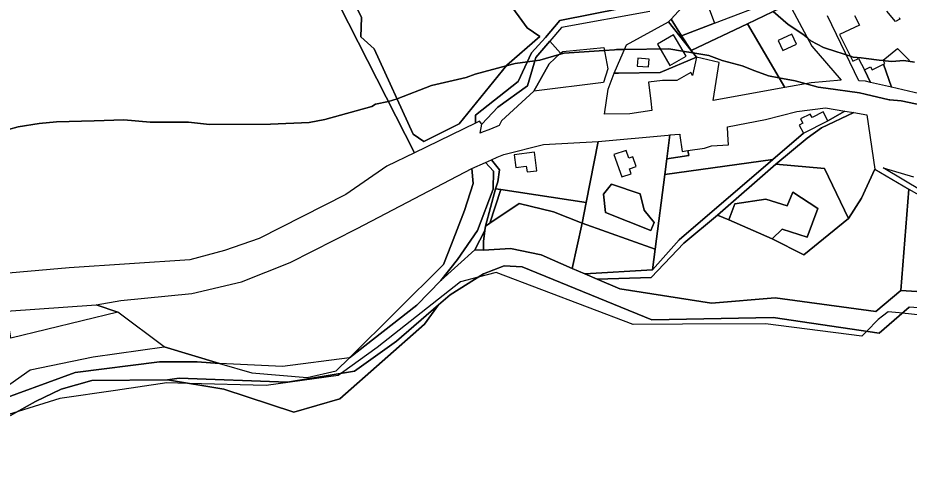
# Model space of a CAD drawing. Extents: x -477304 to -465429, y -1159113 to -1149210.
# Drawn here: x -468468.9 to -468036, y -1153042.1 to -1152826.2 of the extents above; entities that cross this region are included whole.
import ezdxf

# ---------------------------------------------------------------- set-up
doc = ezdxf.new("R2010")
doc.units = 0
for name, color, linetype in [('BPEJ_s', 7, 'Continuous'), ('orna_s', 7, 'Continuous'), ('PUPFL_s', 7, 'Continuous'), ('trav_porost_s', 7, 'Continuous'), ('voda_s', 7, 'Continuous'), ('zahrada_s', 7, 'Continuous')]:
    doc.layers.add(name, color=color, linetype=linetype)

msp = doc.modelspace()

# ---------------------------------------------------------------- linework, layer by layer
at = {"layer": 'BPEJ_s'}
for points in [[(-468102.09, -1152823.18), (-468094.77, -1152829.41), (-468087.59, -1152834.24), (-468085.28, -1152836.17), (-468083.74, -1152837.47), (-468077.59, -1152840.65), (-468071.14, -1152842.74), (-468069.11, -1152843.39), (-468066.6, -1152844.2), (-468064.57, -1152844.86), (-468063.17, -1152845.31), (-468059.32, -1152845.75), (-468056.82, -1152846.04), (-468050.51, -1152846.75), (-468048.51, -1152846.98), (-468047.73, -1152847.07), (-468044.51, -1152847.44), (-468038.57, -1152847.01), (-468033.48, -1152847.86)], [(-468033.48, -1152847.86), (-468038.57, -1152847.01), (-468044.51, -1152847.44), (-468047.73, -1152847.07), (-468048.51, -1152846.98), (-468050.51, -1152846.75), (-468056.82, -1152846.04), (-468059.32, -1152845.75), (-468063.17, -1152845.31), (-468064.57, -1152844.86), (-468066.6, -1152844.2), (-468069.11, -1152843.39), (-468071.14, -1152842.74), (-468077.59, -1152840.65), (-468083.74, -1152837.47), (-468085.28, -1152836.17), (-468087.59, -1152834.24), (-468094.77, -1152829.41), (-468102.09, -1152823.18)], [(-468022.87, -1152870.13), (-468039.84, -1152866.52), (-468045.48, -1152866.12), (-468045.78, -1152866.1), (-468057.42, -1152863.36), (-468060.2, -1152862.71), (-468076.48, -1152860.46), (-468080.14, -1152859.95), (-468086.05, -1152858.28), (-468091.38, -1152856.77), (-468099.25, -1152855.35), (-468104.32, -1152854.43), (-468110.9, -1152851.91), (-468117.04, -1152849.56), (-468126.8, -1152847.01), (-468133.37, -1152844.47), (-468141.02, -1152843.21), (-468146.14, -1152842.36), (-468152.67, -1152841.28), (-468174.26, -1152841.64), (-468177.39, -1152841.7), (-468178.12, -1152841.71), (-468179.19, -1152841.78), (-468184.07, -1152842.11), (-468203.58, -1152843.41), (-468206.03, -1152844.11), (-468215.45, -1152846.8), (-468217.82, -1152847.14), (-468221.41, -1152847.65), (-468227.33, -1152848.5), (-468231.66, -1152849.63), (-468246.84, -1152853.59), (-468251.08, -1152855.28), (-468268.05, -1152859.1), (-468284.72, -1152865.54), (-468286.72, -1152866.31), (-468288.94, -1152866.81)], [(-468288.94, -1152866.81), (-468286.72, -1152866.31), (-468284.72, -1152865.54), (-468268.05, -1152859.1), (-468251.08, -1152855.28), (-468246.84, -1152853.59), (-468231.66, -1152849.63), (-468227.33, -1152848.5), (-468221.41, -1152847.65), (-468217.82, -1152847.14), (-468215.45, -1152846.8), (-468206.03, -1152844.11), (-468203.58, -1152843.41), (-468184.07, -1152842.11), (-468179.19, -1152841.78), (-468178.12, -1152841.71), (-468177.39, -1152841.7), (-468174.26, -1152841.64), (-468152.67, -1152841.28), (-468146.14, -1152842.36), (-468141.02, -1152843.21), (-468133.37, -1152844.47), (-468126.8, -1152847.01), (-468117.04, -1152849.56), (-468110.9, -1152851.91), (-468104.32, -1152854.43), (-468099.25, -1152855.35), (-468091.38, -1152856.77), (-468086.05, -1152858.28), (-468080.14, -1152859.95), (-468076.48, -1152860.46), (-468060.2, -1152862.71), (-468057.42, -1152863.36), (-468045.78, -1152866.1), (-468045.48, -1152866.12), (-468039.84, -1152866.52), (-468022.87, -1152870.13)], [(-468288.94, -1152866.81), (-468295.2, -1152868.22), (-468296.9, -1152869.28), (-468319.8, -1152875.64), (-468327.44, -1152877.13), (-468346.1, -1152877.9), (-468375.8, -1152877.98), (-468385.98, -1152876.92), (-468404.64, -1152876.92), (-468417.37, -1152875.86), (-468431.82, -1152876.23), (-468450.03, -1152876.7), (-468458.51, -1152877.55), (-468468.69, -1152879.25), (-468473.41, -1152880.56)], [(-468473.41, -1152880.56), (-468468.69, -1152879.25), (-468458.51, -1152877.55), (-468450.03, -1152876.7), (-468431.82, -1152876.23), (-468417.37, -1152875.86), (-468404.64, -1152876.92), (-468385.98, -1152876.92), (-468375.8, -1152877.98), (-468346.1, -1152877.9), (-468327.44, -1152877.13), (-468319.8, -1152875.64), (-468296.9, -1152869.28), (-468295.2, -1152868.22), (-468288.94, -1152866.81)], [(-468003.36, -1152973.63), (-468039.36, -1152969.71), (-468040.95, -1152969.54), (-468046.2, -1152968.97), (-468049.01, -1152971.16), (-468051.08, -1152972.78), (-468056.69, -1152978.54), (-468058.93, -1152980.84), (-468105.8, -1152974.9), (-468146.04, -1152975.04), (-468170.07, -1152975.12), (-468236.51, -1152949.91), (-468240.96, -1152951.1), (-468245.28, -1152952.25), (-468253.84, -1152954.54), (-468294.35, -1152986.36), (-468311.73, -1152998.91), (-468313.24, -1153000), (-468348.23, -1153004.81), (-468386.01, -1153003.82), (-468396.58, -1153003.54), (-468421.38, -1153007.18), (-468448.55, -1153011.17), (-468468.76, -1153017.39), (-468487.15, -1153023.05)], [(-468003.36, -1152973.63), (-468039.36, -1152969.71), (-468040.95, -1152969.54), (-468046.2, -1152968.97), (-468049.01, -1152971.16), (-468051.08, -1152972.78), (-468056.69, -1152978.54), (-468058.93, -1152980.84), (-468105.8, -1152974.9), (-468146.04, -1152975.04), (-468170.07, -1152975.12), (-468236.51, -1152949.91), (-468240.96, -1152951.1), (-468245.28, -1152952.25), (-468253.84, -1152954.54), (-468294.35, -1152986.36), (-468311.73, -1152998.91), (-468313.24, -1153000), (-468348.23, -1153004.81), (-468386.01, -1153003.82), (-468396.58, -1153003.54), (-468421.38, -1153007.18), (-468448.55, -1153011.17), (-468468.76, -1153017.39), (-468487.15, -1153023.05)]]:
    msp.add_lwpolyline(points, dxfattribs=at)
at = {"layer": 'orna_s'}
for points in [[(-468040.89, -1152826.13), (-468040.48, -1152826.94), (-468042.64, -1152828.02), (-468046.86, -1152822.99)], [(-468062.56, -1152825.08), (-468060.13, -1152829.8), (-468069.81, -1152834.39), (-468063.32, -1152847.37), (-468060.6, -1152845.96), (-468057.72, -1152851.55), (-468054.75, -1152857.58), (-468057.25, -1152857), (-468060.54, -1152856.85), (-468075.66, -1152825.31)], [(-468017.11, -1152866.39), (-468044.6, -1152859.96), (-468048.52, -1152848.78), (-468047.79, -1152848.41), (-468048.59, -1152846.83), (-468041.76, -1152841.17), (-468035.78, -1152847.02)]]:
    msp.add_lwpolyline(points, dxfattribs=at)
for points in [[(-468204.26, -1152842.55), (-468184.35, -1152840.61), (-468182.42, -1152851.01), (-468184.49, -1152857.73), (-468218.37, -1152861.83), (-468210.87, -1152848.6), (-468205.27, -1152843.4)], [(-468102.23, -1152895.08), (-468147.64, -1152934.01), (-468160.6, -1152948.61), (-468159.43, -1152938.63), (-468154.6, -1152902.29)], [(-468397.86, -1152986.1), (-468420.36, -1152969.24), (-468430.77, -1152965.71), (-468418.88, -1152963.52), (-468384.42, -1152960.12), (-468360.33, -1152954.46), (-468336.58, -1152945.07), (-468304.04, -1152928.53), (-468248.43, -1152899.36), (-468247.72, -1152906.7), (-468251.91, -1152919.75), (-468258.26, -1152936.1), (-468262.1, -1152945.98), (-468307.88, -1152991.31), (-468340.3, -1152995.52), (-468371, -1152994.06)], [(-468199.7, -1152947.94), (-468194.81, -1152925.94), (-468159.43, -1152938.63), (-468160.6, -1152948.61), (-468193.54, -1152950.59)]]:
    msp.add_lwpolyline(points, close=True, dxfattribs=at)
at = {"layer": 'PUPFL_s'}
msp.add_lwpolyline([(-468059.1, -1152913.76), (-468065.49, -1152923.76), (-468077.2, -1152899.42), (-468100.79, -1152897.33), (-468085.58, -1152884.65), (-468078.65, -1152879.71), (-468062.93, -1152872.3), (-468056.57, -1152873.37), (-468052.64, -1152899.8)], close=True, dxfattribs=at)
for points in [[(-468029.4, -1152910.65), (-468048.72, -1152899.07), (-468033.89, -1152903.52)], [(-467985.78, -1152962.1), (-468040, -1152958.65), (-468036.16, -1152909.44), (-468031.37, -1152912.24)], [(-468472.37, -1153019.43), (-468460.36, -1153012.65), (-468447.89, -1153006.68), (-468432.95, -1153002.36), (-468396.22, -1153002.12), (-468368.76, -1153006.68), (-468334.81, -1153017.7), (-468312.58, -1153011.36), (-468271.45, -1152975.07), (-468264.55, -1152965.65), (-468258.95, -1152960.78), (-468242.66, -1152950.62), (-468232.69, -1152946.67), (-468224, -1152947.17), (-468160.95, -1152972.98), (-468102.11, -1152971.81), (-468050.57, -1152979.45), (-468035.97, -1152966.76)]]:
    msp.add_lwpolyline(points, dxfattribs=at)
at = {"layer": 'trav_porost_s'}
for points in [[(-468496.91, -1152776.51), (-468459.77, -1152791.9), (-468450.8, -1152796.12), (-468445.38, -1152796.63), (-468432.17, -1152803.35), (-468386.8, -1152818.44), (-468385.28, -1152812.52), (-468376.62, -1152805.15), (-468354.78, -1152799.81), (-468336.95, -1152797.28), (-468327.26, -1152791.65), (-468317.43, -1152810.93), (-468276.2, -1152891.8), (-468289.61, -1152898.35), (-468309.59, -1152912.08), (-468351.71, -1152933.37), (-468368.47, -1152939.28), (-468385.4, -1152943.77), (-468443.98, -1152947.69), (-468482.73, -1152951.08)], [(-468160.73, -1152818.7), (-468205.66, -1152827.51), (-468212.56, -1152835.78), (-468219.35, -1152843.27), (-468225.89, -1152857.18), (-468246.65, -1152873.54), (-468246.63, -1152877.36), (-468276.2, -1152891.8), (-468317.43, -1152810.93)]]:
    msp.add_lwpolyline(points, dxfattribs=at)
for points in [[(-468254.54, -1152877.75), (-468271.73, -1152886.24), (-468276.89, -1152882.77), (-468295.76, -1152841.27), (-468302.37, -1152835.5), (-468301.97, -1152826.16), (-468306, -1152817.44), (-468291.44, -1152811.11), (-468264.74, -1152804.83), (-468253.25, -1152812.29), (-468245.72, -1152811.02), (-468237.7, -1152818.01), (-468231.02, -1152817.98), (-468221.49, -1152831.08), (-468215.41, -1152835.36), (-468231.34, -1152849.23)], [(-468291.44, -1152811.11), (-468306, -1152817.44), (-468301.97, -1152826.16), (-468302.37, -1152835.5), (-468295.76, -1152841.27), (-468276.89, -1152882.77), (-468271.73, -1152886.24), (-468254.54, -1152877.75), (-468231.34, -1152849.23), (-468215.41, -1152835.36), (-468221.49, -1152831.08), (-468231.02, -1152817.98), (-468237.7, -1152818.01), (-468245.72, -1152811.02), (-468253.25, -1152812.29), (-468264.74, -1152804.83)], [(-468151.67, -1152826.89), (-468142.79, -1152817.18), (-468142.26, -1152810.99), (-468137.71, -1152809.57), (-468130.52, -1152828.85), (-468146.51, -1152834.92)], [(-468141.87, -1152842.15), (-468146.51, -1152834.92), (-468130.52, -1152828.85), (-468101.52, -1152817.83), (-468096.28, -1152815.84), (-468094.31, -1152819.46), (-468114.48, -1152829.09)], [(-468096.47, -1152860.14), (-468114.48, -1152829.09), (-468094.31, -1152819.46), (-468083.24, -1152839.96), (-468069.07, -1152856.46), (-468083.67, -1152857.85)], [(-468152.89, -1152828.22), (-468151.67, -1152826.89), (-468146.51, -1152834.92), (-468147.32, -1152835.23)], [(-468139.24, -1152845.41), (-468157.02, -1152852.75), (-468177.13, -1152853.05), (-468179.28, -1152853.08), (-468173.27, -1152839.39), (-468152.89, -1152828.22), (-468147.32, -1152835.23), (-468141.87, -1152842.15)], [(-468114.48, -1152829.09), (-468096.47, -1152860.14), (-468131.16, -1152866.33), (-468128.23, -1152847.95), (-468139.24, -1152845.41), (-468141.87, -1152842.15)], [(-468144.31, -1152844.9), (-468145.81, -1152842.42), (-468148.97, -1152836.96), (-468150.42, -1152834.47), (-468158.26, -1152839.02), (-468152.19, -1152849.46)], [(-468146.51, -1152834.92), (-468141.87, -1152842.15), (-468147.32, -1152835.23)], [(-468097.3, -1152842.09), (-468090.69, -1152838.97), (-468092.96, -1152834.16), (-468099.56, -1152837.28)], [(-468221.42, -1152859.21), (-468217.33, -1152845.51), (-468210.56, -1152837.59), (-468205.27, -1152843.4), (-468210.87, -1152848.6), (-468218.37, -1152861.83), (-468234.02, -1152876.2), (-468235.1, -1152878.54), (-468239.34, -1152880.27), (-468243.7, -1152882.01), (-468244.34, -1152882.27), (-468243.51, -1152877.87), (-468235.83, -1152869.68)], [(-468157.02, -1152852.75), (-468139.24, -1152845.41), (-468141.16, -1152854.23), (-468141.98, -1152852.81), (-468148.87, -1152856.75), (-468155.77, -1152856.65), (-468162.62, -1152857.47), (-468161.52, -1152866.67), (-468160.97, -1152871.24), (-468171.65, -1152872.87), (-468183.92, -1152873.11), (-468182.19, -1152860.95), (-468179.28, -1152853.08), (-468177.13, -1152853.05)], [(-468162.62, -1152850.1), (-468162.3, -1152846.3), (-468167.84, -1152845.87), (-468168.16, -1152849.65)], [(-468057.72, -1152851.55), (-468054.75, -1152850.04), (-468053.96, -1152851.56), (-468048.52, -1152848.78), (-468044.6, -1152859.96), (-468054.75, -1152857.58)], [(-468036.16, -1152909.44), (-468040, -1152958.65), (-468052.13, -1152968.94), (-468101.06, -1152962.23), (-468131.94, -1152964.88), (-468176.49, -1152957.92), (-468187.61, -1152953.14), (-468161.36, -1152952.4), (-468145.39, -1152935.75), (-468129.04, -1152922.1), (-468123.65, -1152924.42), (-468102.56, -1152933.51), (-468087.19, -1152941.35), (-468065.49, -1152923.76), (-468059.1, -1152913.76), (-468052.64, -1152899.8)], [(-468129.04, -1152922.1), (-468100.79, -1152897.33), (-468077.2, -1152899.42), (-468065.49, -1152923.76), (-468087.19, -1152941.35), (-468102.56, -1152933.51), (-468097.76, -1152928.89), (-468085.56, -1152932.79), (-468080.31, -1152918.89), (-468092.58, -1152910.91), (-468095.29, -1152917.59), (-468105.56, -1152914.27), (-468120.65, -1152916.61), (-468123.65, -1152924.42)], [(-468236.83, -1152909.25), (-468234.26, -1152909.64), (-468239.7, -1152926.02), (-468241.71, -1152927.36)], [(-468208.82, -1152920.5), (-468225.37, -1152916.46), (-468239.7, -1152926.02), (-468234.26, -1152909.64), (-468192.86, -1152915.91), (-468194.81, -1152925.94)], [(-468159.86, -1152925.73), (-468161.45, -1152929.49), (-468183.47, -1152920.82), (-468184.41, -1152911.86), (-468180.65, -1152907.1), (-468166.65, -1152911.65), (-468164.7, -1152919.74)], [(-468085.56, -1152932.79), (-468097.76, -1152928.89), (-468102.56, -1152933.51), (-468123.65, -1152924.42), (-468120.65, -1152916.61), (-468105.56, -1152914.27), (-468095.29, -1152917.59), (-468092.58, -1152910.91), (-468080.31, -1152918.89)], [(-468239.7, -1152926.02), (-468225.37, -1152916.46), (-468208.82, -1152920.5), (-468194.81, -1152925.94), (-468199.7, -1152947.94), (-468214.79, -1152941.32), (-468229.62, -1152938.21), (-468242.71, -1152939.15), (-468242.71, -1152934.82), (-468242.01, -1152929.58), (-468241.71, -1152927.36)], [(-468420.36, -1152969.24), (-468472.2, -1152981.77), (-468474.45, -1152968.64), (-468430.77, -1152965.71)]]:
    msp.add_lwpolyline(points, close=True, dxfattribs=at)
at = {"layer": 'voda_s'}
for points in [[(-468161.89, -1152823.19), (-468204.86, -1152830.94), (-468210.56, -1152837.59), (-468217.33, -1152845.51), (-468221.42, -1152859.21), (-468235.83, -1152869.68), (-468243.51, -1152877.87), (-468244.69, -1152876.41), (-468246.63, -1152877.36), (-468246.65, -1152873.54), (-468225.89, -1152857.18), (-468219.35, -1152843.27), (-468212.56, -1152835.78), (-468205.66, -1152827.51), (-468160.73, -1152818.7)], [(-468482.85, -1153013.73), (-468440.99, -1152998.51), (-468400.05, -1152993.26), (-468381.71, -1152993.32), (-468371, -1152994.06), (-468355.27, -1152998.72), (-468328.44, -1153000.98), (-468314.32, -1152997.68), (-468307.88, -1152991.31), (-468275.04, -1152965.81), (-468263.41, -1152953.77), (-468246.95, -1152938.88), (-468242.71, -1152939.15), (-468229.62, -1152938.21), (-468214.79, -1152941.32), (-468199.7, -1152947.94), (-468193.54, -1152950.59), (-468187.61, -1152953.14), (-468176.49, -1152957.92), (-468131.94, -1152964.88), (-468101.06, -1152962.23), (-468052.13, -1152968.94), (-468040, -1152958.65), (-467985.78, -1152962.1)], [(-467963.68, -1152999.1), (-467970.82, -1152996.08), (-467977.29, -1152990.41), (-467992.04, -1152970.08), (-468035.97, -1152966.76), (-468050.57, -1152979.45), (-468102.11, -1152971.81), (-468160.95, -1152972.98), (-468224, -1152947.17), (-468232.69, -1152946.67), (-468242.66, -1152950.62), (-468258.95, -1152960.78), (-468264.55, -1152965.65), (-468285.01, -1152983.33), (-468305.41, -1152997.89), (-468337.98, -1153003.15), (-468390.48, -1153001.28), (-468396.22, -1153002.12), (-468432.95, -1153002.36), (-468447.89, -1153006.68), (-468460.36, -1153012.65), (-468472.37, -1153019.43)]]:
    msp.add_lwpolyline(points, dxfattribs=at)
for points in [[(-468062.93, -1152872.3), (-468078.65, -1152879.71), (-468085.58, -1152884.65), (-468100.79, -1152897.33), (-468129.04, -1152922.1), (-468145.39, -1152935.75), (-468161.36, -1152952.4), (-468187.61, -1152953.14), (-468193.54, -1152950.59), (-468160.6, -1152948.61), (-468147.64, -1152934.01), (-468102.23, -1152895.08), (-468087.32, -1152882.26), (-468075.48, -1152876.26), (-468067.31, -1152871.57)], [(-468255.44, -1152943.7), (-468263.41, -1152953.77), (-468275.04, -1152965.81), (-468307.88, -1152991.31), (-468262.1, -1152945.98), (-468258.26, -1152936.1), (-468251.91, -1152919.75), (-468247.72, -1152906.7), (-468248.43, -1152899.36), (-468241.83, -1152896.48), (-468237.82, -1152900.65), (-468238.05, -1152909.5), (-468245.67, -1152929.51)], [(-468241.71, -1152927.36), (-468242.01, -1152929.58), (-468246.95, -1152938.88), (-468263.41, -1152953.77), (-468255.44, -1152943.7), (-468245.67, -1152929.51), (-468238.05, -1152909.5), (-468237.82, -1152900.65), (-468241.83, -1152896.48), (-468238.82, -1152895.17), (-468234.9, -1152900.01), (-468235.75, -1152905.85), (-468236.83, -1152909.25)], [(-468242.71, -1152939.15), (-468246.95, -1152938.88), (-468242.01, -1152929.58), (-468242.71, -1152934.82)], [(-468368.76, -1153006.68), (-468396.22, -1153002.12), (-468390.48, -1153001.28), (-468337.98, -1153003.15), (-468305.41, -1152997.89), (-468285.01, -1152983.33), (-468264.55, -1152965.65), (-468271.45, -1152975.07), (-468312.58, -1153011.36), (-468334.81, -1153017.7)], [(-468489.36, -1153015.81), (-468462.88, -1152997.17), (-468432.27, -1152990.9), (-468397.86, -1152986.1), (-468371, -1152994.06), (-468381.71, -1152993.32), (-468400.05, -1152993.26), (-468440.99, -1152998.51), (-468482.85, -1153013.73), (-468509.83, -1153031.95), (-468534.56, -1153035.74), (-468559.58, -1153042.06), (-468560.24, -1153038.98), (-468525.97, -1153033.21), (-468512.54, -1153027.4)]]:
    msp.add_lwpolyline(points, close=True, dxfattribs=at)
at = {"layer": 'zahrada_s'}
for points in [[(-468084.12, -1152872.96), (-468088.72, -1152875.3), (-468087.62, -1152877.4), (-468089.4, -1152878.38), (-468087.32, -1152882.26), (-468102.23, -1152895.08), (-468154.6, -1152902.29), (-468153.67, -1152894.8), (-468143.08, -1152893.16), (-468143.44, -1152890.71), (-468135.35, -1152889.56), (-468131.97, -1152888.41), (-468123.74, -1152887.87), (-468124.06, -1152882.98), (-468124.3, -1152879.24), (-468105.74, -1152875.57), (-468090.64, -1152871.71), (-468076.59, -1152870.01), (-468067.31, -1152871.57), (-468075.48, -1152876.26), (-468077.84, -1152871.97), (-468083.06, -1152874.72)], [(-468194.81, -1152925.94), (-468192.86, -1152915.91), (-468187.1, -1152886.35), (-468153.13, -1152883.17), (-468152.22, -1152883.08), (-468153.67, -1152894.8), (-468154.6, -1152902.29), (-468159.43, -1152938.63)], [(-468147.45, -1152882.7), (-468147.36, -1152883.39), (-468146.26, -1152891.11), (-468143.44, -1152890.71), (-468143.08, -1152893.16), (-468153.67, -1152894.8), (-468152.22, -1152883.08)], [(-468232.9, -1152892.59), (-468213.65, -1152887.69), (-468187.1, -1152886.35), (-468192.86, -1152915.91), (-468234.26, -1152909.64), (-468236.83, -1152909.25), (-468235.75, -1152905.85), (-468234.9, -1152900.01), (-468238.82, -1152895.17), (-468236.11, -1152893.98)], [(-468217.95, -1152891.51), (-468227.84, -1152892.74), (-468227.05, -1152898.97), (-468221.94, -1152898.33), (-468221.6, -1152901.12), (-468216.84, -1152900.53)], [(-468173.52, -1152890.62), (-468179.38, -1152892.65), (-468175.5, -1152903.51), (-468171.01, -1152901.95), (-468171.84, -1152899.56), (-468168.56, -1152898.43), (-468170.2, -1152893.7), (-468172.21, -1152894.4)], [(-468180.65, -1152907.1), (-468184.41, -1152911.86), (-468183.47, -1152920.82), (-468161.45, -1152929.49), (-468159.86, -1152925.73), (-468164.7, -1152919.74), (-468166.65, -1152911.65)]]:
    msp.add_lwpolyline(points, close=True, dxfattribs=at)

doc.saveas('drawing.dxf')
